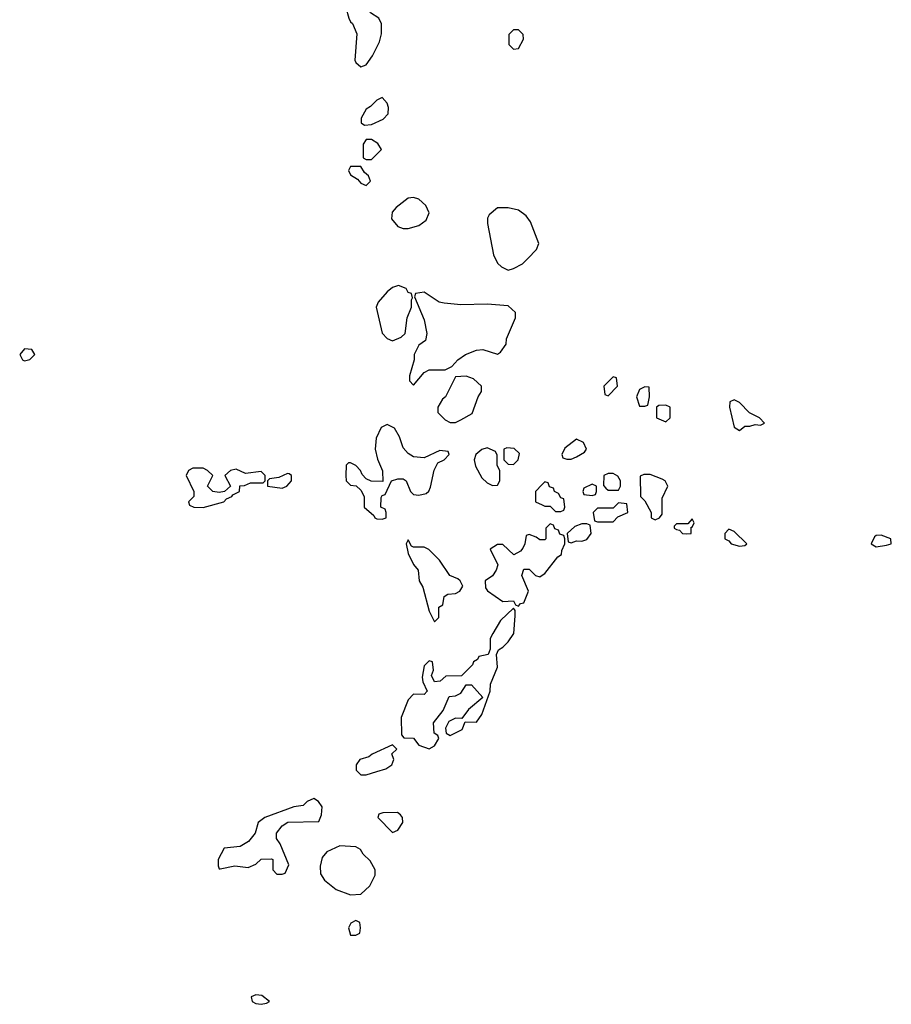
# Model space of a CAD drawing. Header units: inches. Extents: x 2380053 to 2584298, y 380219 to 546618.
# Tile 341 of 656: x 2548011 to 2551328, y 380219 to 383964. Entities that reach past the tile are written whole.
import ezdxf

# ---------------------------------------------------------------- set-up
doc = ezdxf.new("R2010")
doc.units = ezdxf.units.IN
doc.header["$MEASUREMENT"] = 0
doc.layers.add('C5348', color=7, linetype='Continuous')
doc.layers.add('C5358', color=7, linetype='Continuous')

msp = doc.modelspace()

# ---------------------------------------------------------------- linework, layer by layer
at = {"layer": 'C5348', "color": 2, "elevation": 2}
for points in [[(2549310, 384079), (2549282, 384070), (2549252, 384010), (2549263.8, 383970), (2549270, 383956), (2549278, 383950), (2549294, 383910), (2549286.7, 383810), (2549290, 383801), (2549310, 383784.7), (2549330, 383792), (2549353.6, 383826.4), (2549380.2, 383879.8), (2549388.7, 383910), (2549388.4, 383948.4), (2549378, 383970), (2549346, 383990), (2549338, 384010), (2549358, 384050), (2549346, 384070)], [(2549910, 383926), (2549890, 383926), (2549872.7, 383907.3), (2549872, 383870), (2549890, 383852), (2549910, 383854), (2549928, 383890), (2549927.3, 383907.3)], [(2549390, 383668), (2549370, 383658), (2549346.4, 383633.6), (2549330, 383624), (2549311, 383590), (2549311.3, 383571.3), (2549322.8, 383562.8), (2549350, 383566), (2549394, 383586), (2549414, 383606), (2549415.3, 383630), (2549410, 383646)], [(2549350, 383508.7), (2549330, 383508), (2549318, 383490), (2549318, 383438), (2549330, 383432), (2549350, 383432), (2549388, 383470), (2549373.6, 383493.6)], [(2549310, 383406), (2549270, 383406), (2549262, 383390), (2549270, 383374), (2549296.9, 383356.9), (2549310, 383342), (2549330, 383334), (2549346, 383350), (2549338, 383370), (2549323.1, 383383.1)], [(2549510, 383287.6), (2549490, 383285.1), (2549444, 383250), (2549428.6, 383231.4), (2549426.6, 383206.6), (2549450, 383178), (2549470, 383170.4), (2549490, 383170.4), (2549530, 383181.6), (2549558, 383202), (2549569.6, 383230), (2549556.9, 383256.9), (2549530, 383282)], [(2549870, 383249), (2549830, 383248), (2549798, 383222), (2549791.2, 383208.8), (2549791.2, 383188.8), (2549814, 383070), (2549830, 383038), (2549844.5, 383024.5), (2549870, 383011.3), (2549890, 383018), (2549924, 383036), (2549944.7, 383055.3), (2549978, 383090), (2549987.3, 383112.7), (2549955.1, 383195.1), (2549938, 383218), (2549910, 383239)], [(2549453.2, 382953.2), (2549430, 382945.2), (2549410, 382929.2), (2549374.8, 382890), (2549367.3, 382870), (2549391.2, 382771.2), (2549410, 382752), (2549430, 382742), (2549463.1, 382756.9), (2549478, 382770), (2549485.2, 382830), (2549502, 382870), (2549502, 382898), (2549506, 382906), (2549502, 382922), (2549490, 382926), (2549482, 382942)], [(2549550, 382928), (2549518, 382922), (2549514, 382910), (2549550, 382822), (2549561, 382770), (2549556, 382744), (2549530, 382726), (2549512, 382690), (2549512, 382670), (2549494, 382610), (2549494, 382590), (2549510, 382574), (2549550, 382622), (2549570, 382632), (2549630, 382632), (2549655.3, 382644.7), (2549678, 382670), (2549708, 382690), (2549750, 382706.8), (2549774, 382710), (2549830, 382692), (2549840.4, 382699.6), (2549862, 382730), (2549864, 382750), (2549898, 382830), (2549898, 382850), (2549870, 382875.3), (2549790, 382882), (2549690, 382879.5), (2549626.3, 382886.3), (2549608, 382890)], [(2548030, 382712), (2548011.3, 382690), (2548022, 382670), (2548030, 382666.8), (2548050, 382671.3), (2548068.7, 382690), (2548058, 382710)], [(2549710, 382608), (2549670, 382606), (2549632, 382530), (2549619.6, 382520.4), (2549602, 382490), (2549602, 382470), (2549630, 382442), (2549650, 382432), (2549670, 382432), (2549690, 382442), (2549733.6, 382466.4), (2549755.3, 382530), (2549768, 382550), (2549768, 382570), (2549738, 382598)], [(2549410, 382424), (2549387.3, 382412.7), (2549367.9, 382372.1), (2549364, 382330), (2549372.7, 382292.7), (2549391.3, 382248.7), (2549392.7, 382207.3), (2549348.8, 382208.8), (2549330, 382218), (2549314.6, 382234.6), (2549308, 382250), (2549290, 382268), (2549270, 382278), (2549262, 382278), (2549254, 382270), (2549252, 382230), (2549254, 382210), (2549270, 382194), (2549291.6, 382191.6), (2549310, 382174), (2549322, 382150), (2549322, 382110), (2549358.5, 382078.5), (2549362.8, 382070), (2549370, 382065.5), (2549390, 382064.7), (2549406, 382070), (2549406, 382090), (2549402, 382102), (2549386, 382110), (2549387.3, 382147.3), (2549390, 382154), (2549402, 382158), (2549426, 382210), (2549450, 382218), (2549470, 382218), (2549482, 382210), (2549498, 382170), (2549510, 382158), (2549530, 382156), (2549558, 382162), (2549568.7, 382171.3), (2549574.6, 382185.4), (2549588.7, 382251.3), (2549602, 382278), (2549626, 382290), (2549646, 382310), (2549642, 382322), (2549610, 382326), (2549550, 382298), (2549510, 382302), (2549490, 382314), (2549470, 382335.3), (2549457.2, 382377.2), (2549438, 382410)], [(2549790, 382335.3), (2549770, 382329), (2549746.8, 382310), (2549740.7, 382290), (2549745.5, 382265.5), (2549770, 382222), (2549790, 382202), (2549810, 382192), (2549830, 382194), (2549838, 382210), (2549838, 382250), (2549828.8, 382268.8), (2549828, 382308), (2549822, 382322)], [(2549864.7, 382335.3), (2549854, 382330), (2549854, 382290), (2549870, 382274), (2549890, 382272), (2549908, 382290), (2549913.6, 382313.6), (2549893.2, 382333.2)], [(2548710, 382258), (2548670, 382258), (2548654, 382250), (2548644.7, 382230), (2548674, 382170), (2548674, 382150), (2548654, 382130), (2548658, 382118), (2548674, 382110), (2548710, 382108.7), (2548788.7, 382130), (2548798.9, 382141.1), (2548819, 382150), (2548822.7, 382157.3), (2548848, 382170), (2548848.4, 382191.6), (2548867.3, 382192.7), (2548890, 382202), (2548938, 382202), (2548946, 382210), (2548946, 382230), (2548930, 382246), (2548870, 382238), (2548834.6, 382254.6), (2548814, 382250), (2548792, 382230), (2548814, 382190), (2548791, 382169), (2548770, 382165.2), (2548746, 382170), (2548726, 382190), (2548746, 382230), (2548726, 382250)], [(2549030, 382238), (2548996.9, 382223.1), (2548962, 382218), (2548954, 382210), (2548954, 382190), (2549010, 382182.8), (2549028, 382190), (2549046, 382210), (2549046, 382230), (2549036.4, 382236.4)], [(2549490, 381986), (2549482, 381970), (2549490, 381934), (2549510, 381892), (2549527.3, 381870), (2549532, 381830), (2549545.5, 381805.5), (2549570, 381714), (2549590, 381674), (2549606, 381690), (2549606, 381730), (2549622, 381738), (2549626, 381770), (2549640.4, 381779.6), (2549670, 381782), (2549686, 381790), (2549698, 381810), (2549688, 381830), (2549678, 381838), (2549648, 381850), (2549608.4, 381908.4), (2549568.4, 381948.4), (2549550, 381958), (2549510, 381958), (2549502, 381962)], [(2549890, 381726), (2549841, 381679), (2549811.3, 381630), (2549802, 381610), (2549802, 381570), (2549794, 381550), (2549758, 381542), (2549754, 381530), (2549738, 381522), (2549734, 381510), (2549692, 381468), (2549632.7, 381467.3), (2549611.6, 381448.4), (2549590, 381446), (2549578, 381470), (2549586, 381490), (2549582, 381522), (2549570, 381526), (2549550, 381506), (2549542.8, 381462.8), (2549545.4, 381445.4), (2549562, 381410), (2549550, 381398), (2549510, 381399), (2549490, 381377.2), (2549462.3, 381310), (2549463.6, 381243.6), (2549472.7, 381232.7), (2549510, 381232), (2549530, 381204.7), (2549570, 381191.3), (2549590, 381202), (2549606, 381230), (2549602, 381242), (2549588, 381250), (2549586, 381290), (2549623.1, 381336.9), (2549646, 381390), (2549670, 381392), (2549690, 381402), (2549710, 381434), (2549730, 381434), (2549774, 381386), (2549719.6, 381340.4), (2549694, 381306), (2549670, 381308), (2549644.7, 381295.3), (2549632, 381270), (2549634, 381250), (2549650, 381242), (2549695.3, 381264.7), (2549706, 381294), (2549750, 381292), (2549770, 381322), (2549802, 381410), (2549803.1, 381436.9), (2549830, 381502), (2549826, 381550), (2549832.7, 381567.3), (2549850, 381577.3), (2549870, 381597.3), (2549891.2, 381630), (2549897.2, 381697.2), (2549896.4, 381716.4)], [(2549430, 381206), (2549352, 381170), (2549339.9, 381160.1), (2549306, 381150), (2549291.3, 381130), (2549292, 381110), (2549310, 381092), (2549330, 381092), (2549370, 381104.7), (2549404.7, 381115.3), (2549428, 381130), (2549435.3, 381150), (2549428, 381172), (2549446, 381190)], [(2549130, 381002), (2549104.7, 380990), (2549090, 380975.3), (2549054, 380970), (2548944, 380930), (2548919.3, 380910), (2548907.3, 380870), (2548882, 380838), (2548850, 380819.3), (2548790, 380813.3), (2548766, 380770), (2548766.4, 380746.4), (2548770, 380734), (2548774, 380734), (2548830, 380746), (2548880.4, 380739.6), (2548910, 380752), (2548930, 380771.3), (2548970, 380772), (2548974, 380770), (2548974, 380730), (2548990, 380714), (2549010, 380714), (2549022, 380718), (2549035.3, 380750), (2549002, 380830), (2548988, 380850), (2548988.7, 380870), (2549010, 380898), (2549032, 380912), (2549150, 380914), (2549160.4, 380939.6), (2549162, 380970), (2549148, 380990)], [(2549448.4, 380948.4), (2549392.7, 380947.3), (2549378, 380942), (2549374, 380930), (2549430, 380872), (2549450, 380882), (2549468.7, 380910), (2549468, 380930), (2549460.4, 380940.4)], [(2549230, 380822), (2549180.7, 380799.3), (2549162.8, 380777.2), (2549155.3, 380744.7), (2549156, 380716), (2549170.8, 380690.8), (2549216, 380656), (2549270, 380636), (2549310, 380638), (2549344, 380670), (2549364, 380710), (2549364, 380730), (2549345.2, 380765.2), (2549318, 380790), (2549308.4, 380808.4), (2549290, 380818)], [(2549290, 380538), (2549272, 380528), (2549262, 380510), (2549270, 380482), (2549290, 380482), (2549306, 380490), (2549308, 380510), (2549306, 380530)], [(2548910, 380255.3), (2548892.7, 380247.3), (2548896, 380230), (2548910, 380222), (2548930, 380219.1), (2548950, 380224), (2548962, 380230), (2548933.2, 380253.2)]]:
    msp.add_lwpolyline(points, close=True, dxfattribs=at)
for points in [[(2550000, 382196), (2549974, 382170), (2549974, 382130), (2550000, 382118.4)], [(2550000, 381986), (2549990, 381986), (2549976.4, 381996.4), (2549950, 382006), (2549938, 382002), (2549934, 381970), (2549925.4, 381954.6), (2549916.9, 381943.1), (2549891.2, 381928.8), (2549850, 381968), (2549830, 381968), (2549802, 381950), (2549831.3, 381890), (2549824.7, 381870), (2549810.8, 381849.2), (2549782, 381830), (2549783.6, 381803.6), (2549791.6, 381791.6), (2549850, 381751.3), (2549890, 381754), (2549898, 381738), (2549910, 381734), (2549916.4, 381743.6), (2549930, 381746), (2549948, 381790), (2549922, 381850), (2549930, 381874), (2549950, 381874), (2549974, 381850), (2549990, 381844.7), (2550000, 381851.3)]]:
    msp.add_lwpolyline(points, dxfattribs=at)
at = {"layer": 'C5358', "color": 2, "elevation": 2}
for points in [[(2550270, 382606), (2550234, 382570), (2550238, 382538), (2550250, 382534), (2550286, 382570), (2550282, 382602)], [(2550390, 382568), (2550370, 382558), (2550358, 382530), (2550370, 382494), (2550390, 382494), (2550402, 382498), (2550408, 382530), (2550406, 382566)], [(2550730, 382518), (2550714, 382510), (2550712, 382490), (2550730, 382414), (2550750, 382402), (2550770, 382418), (2550790, 382418), (2550810, 382424.7), (2550830, 382422), (2550846, 382430), (2550826, 382450), (2550788.8, 382468.8), (2550750, 382508)], [(2550470, 382498), (2550443.6, 382496.4), (2550434, 382490), (2550434, 382450), (2550470, 382434), (2550486, 382450), (2550486, 382490)], [(2550130, 382368.7), (2550085.4, 382334.6), (2550074, 382310), (2550078, 382298), (2550092.7, 382292.7), (2550110, 382292), (2550130, 382302), (2550160.4, 382319.6), (2550168, 382330), (2550156.5, 382356.5)], [(2550270, 382238), (2550250, 382238), (2550234, 382230), (2550232.7, 382192.7), (2550242, 382182), (2550250, 382174), (2550290, 382174), (2550298, 382190), (2550298, 382210), (2550288, 382228)], [(2550410, 382234), (2550386, 382234), (2550372.7, 382227.3), (2550374, 382150), (2550390, 382134), (2550414, 382090), (2550414, 382070), (2550430, 382062), (2550446, 382070), (2550456.4, 382083.6), (2550456.4, 382143.6), (2550478, 382190), (2550468, 382210), (2550456.5, 382216.5)], [(2550190, 382198), (2550158, 382182), (2550154, 382170), (2550158, 382158), (2550190, 382154), (2550202, 382158), (2550206, 382170), (2550206, 382190)], [(2550290, 382126), (2550270, 382106), (2550210, 382106), (2550194, 382090), (2550198, 382058), (2550210, 382054), (2550270, 382054), (2550287.3, 382072.7), (2550326, 382090), (2550322, 382122)], [(2550570, 382066), (2550554, 382046), (2550510, 382046), (2550502, 382038), (2550502, 382030), (2550510, 382024.7), (2550522, 382022), (2550534, 382010), (2550550, 382008), (2550566, 382010), (2550566, 382034), (2550570, 382034), (2550578, 382050)], [(2550170, 382046), (2550150, 382046), (2550123.6, 382036.4), (2550094, 382010), (2550098, 381978), (2550110, 381974), (2550130, 381982), (2550150, 381981), (2550170, 381986.8), (2550186, 382010), (2550182, 382042)], [(2550710, 382026), (2550694, 382010), (2550694, 381990), (2550710, 381982), (2550718, 381970), (2550750, 381961), (2550770, 381964.7), (2550778, 381970), (2550730, 382018)], [(2551290, 382004), (2551270, 382002), (2551263.5, 381996.5), (2551251.3, 381970), (2551270, 381958.8), (2551310, 381965.5), (2551328, 381970), (2551326, 381990)]]:
    msp.add_lwpolyline(points, close=True, dxfattribs=at)
for points in [[(2550000, 382118.4), (2550010, 382114), (2550030, 382114), (2550050, 382094), (2550070, 382094), (2550082, 382098), (2550086, 382110), (2550082, 382142), (2550070, 382146), (2550062, 382162), (2550046, 382170), (2550042, 382182), (2550027.3, 382187.3), (2550022, 382202), (2550010, 382206), (2550000, 382196)], [(2550000, 381851.3), (2550010, 381858), (2550059, 381921), (2550073.2, 381930), (2550074.6, 381945.4), (2550086, 381970), (2550086, 381990), (2550082, 382002), (2550067.3, 382007.3), (2550062, 382022), (2550047.3, 382027.3), (2550042, 382042), (2550030, 382046), (2550014, 382030), (2550014, 381990), (2550010, 381986), (2550000, 381986)]]:
    msp.add_lwpolyline(points, dxfattribs=at)

doc.saveas('drawing.dxf')
